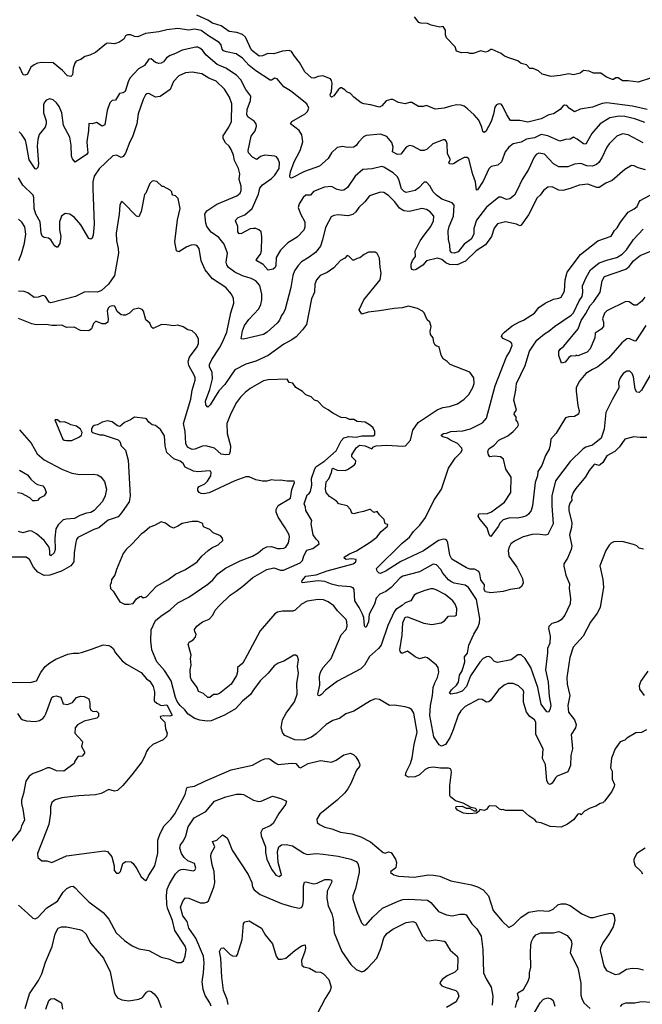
# Model space of a CAD drawing. Extents: x 1771496 to 1971148, y 471553 to 643630.
# Tile 318 of 656: x 1852986 to 1858573, y 544582 to 553420. Entities that reach past the tile are written whole.
import ezdxf

# ---------------------------------------------------------------- set-up
doc = ezdxf.new("R2010")
doc.units = 0

msp = doc.modelspace()

# ---------------------------------------------------------------- linework, layer by layer
at = {"layer": '0CON10XD'}
for points in [[(1855495.5, 553035), (1855451.2, 553091.2), (1855425.5, 553135.5), (1855405, 553144.3), (1855345, 553138.8), (1855265, 553114.6), (1855212.6, 553117.4), (1855165, 553094.4), (1855135, 553093.3), (1855065, 553145.5), (1855012.9, 553262.9), (1854985, 553287.1), (1854935, 553306.4), (1854865, 553312.7), (1854795, 553363.5), (1854715, 553389.4), (1854675, 553414.7), (1854575, 553461.8)], [(1858645, 552896.2), (1858535, 552858), (1858445, 552870), (1858395, 552870), (1858355, 552897.5), (1858335, 552897.5), (1858315.8, 552884.2), (1858305, 552884), (1858252.5, 552905), (1858199.7, 552939.7), (1858135, 552938.8), (1858095, 552956.7), (1858045, 552962.5), (1858015, 552941.2), (1857955, 552924), (1857915, 552933.3), (1857835, 552918), (1857755, 552911.2), (1857675, 552930), (1857641.7, 552961.7), (1857595, 552982.5), (1857565, 552982.5), (1857532.5, 553015), (1857485, 553026.7), (1857455, 553050), (1857375, 553078.8), (1857335, 553093.3), (1857305, 553116.7), (1857225, 553152.5), (1857215, 553152.5), (1857186.4, 553133.6), (1857165, 553130), (1857125, 553140), (1857055, 553117.5), (1857025, 553117.5), (1857005, 553126.7), (1856951.7, 553121.7), (1856907, 553137), (1856892.5, 553175), (1856815, 553256.7), (1856806, 553285), (1856806.7, 553325), (1856785, 553360), (1856755, 553353.8), (1856679.5, 553369.5), (1856645, 553386.2), (1856585, 553388.8), (1856567.5, 553395), (1856530, 553445)], [(1858595, 552496.2), (1858505, 552529.1), (1858415, 552550.9), (1858365, 552555.3), (1858280.4, 552539.6), (1858196.1, 552483.9), (1858120.9, 552399.1), (1858065, 552303.8), (1858045, 552307.1), (1857988.2, 552348.2), (1857955, 552364.5), (1857925, 552347.1), (1857885, 552345.8), (1857831.7, 552328.3), (1857725, 552376.5), (1857665, 552388.5), (1857605, 552359.7), (1857535, 552346.5), (1857485, 552321.6), (1857415, 552306.5), (1857375, 552275.8), (1857341.9, 552235), (1857310, 552145), (1857276.7, 552113.3), (1857216.8, 552103.2), (1857195, 552082), (1857145, 551971.4), (1857095, 551892.5), (1857085, 551890), (1857075.6, 551965), (1857051.7, 552031.7), (1857015, 552170), (1857002.3, 552182.3), (1856975, 552182), (1856923, 552157), (1856885, 552130), (1856865.8, 552124.2), (1856845, 552126.7), (1856837, 552137), (1856852, 552165), (1856825.8, 552215), (1856822.5, 552305), (1856816.9, 552326.9), (1856805, 552341.2), (1856785, 552342), (1856694.6, 552305.4), (1856641.3, 552258.7), (1856615.8, 552245.8), (1856585, 552246.9), (1856515, 552285.4), (1856485, 552289.5), (1856454.7, 552275.3), (1856405, 552213.8), (1856375, 552211.2), (1856332.5, 552235), (1856338.5, 552275), (1856326.5, 552316.5), (1856281.1, 552371.1), (1856225, 552391.2), (1856095, 552380.8), (1856072.4, 552367.6), (1856025, 552322), (1856005, 552290.8), (1855985, 552276), (1855925, 552272.5), (1855885, 552281.2), (1855835, 552272), (1855783.6, 552226.4), (1855753.8, 552175), (1855675, 552105.6), (1855541.3, 552058.7), (1855425, 551998.8), (1855413.1, 552003.1), (1855409.2, 552015), (1855414.7, 552055), (1855449.1, 552145), (1855503.2, 552245), (1855526.5, 552325), (1855516.9, 552386.9), (1855493.1, 552425), (1855416.2, 552485), (1855428, 552505), (1855548.8, 552575), (1855570, 552595), (1855580.8, 552625), (1855562.5, 552665), (1855415, 552780), (1855355, 552818.6), (1855295, 552888), (1855275, 552893.8), (1855245, 552876.2), (1855235, 552878), (1855105, 552961.8), (1855045, 553007.9), (1854985.6, 553075.6), (1854929.2, 553115), (1854840.9, 553130.9), (1854815, 553141.4), (1854803.1, 553155), (1854793.3, 553195), (1854776.5, 553216.5), (1854680.5, 553275), (1854615, 553323.8), (1854555.4, 553335.4), (1854505, 553326.2), (1854405, 553340), (1854305, 553330), (1854235, 553312.5), (1854115, 553295.4), (1854045, 553266.9), (1854015, 553268.6), (1853984.2, 553284.2), (1853952.5, 553285), (1853935.9, 553274.1), (1853921.2, 553245), (1853875, 553213.8), (1853835, 553203.3), (1853785, 553210), (1853765, 553206.2), (1853665, 553126), (1853615, 553102), (1853570.5, 553089.5), (1853535.9, 553064.1), (1853492.7, 553047.3), (1853480.5, 553029.5), (1853466.2, 552985), (1853458.8, 552925), (1853445, 552911.2), (1853415, 552916.2), (1853405, 552923.8), (1853370.8, 552965), (1853285, 553034.2), (1853185, 553035.8), (1853145, 553030), (1853115, 553016.2), (1853087, 552993), (1853055, 552930), (1853035, 552921.2), (1853016.4, 552926.4), (1852985, 552996.2)], [(1856667.7, 551927.7), (1856635, 551961.2), (1856615, 551962), (1856568.9, 551911.1), (1856535, 551887.5), (1856455, 551869.2), (1856435, 551878.2), (1856412.8, 551902.8), (1856388.5, 551985), (1856372.2, 552012.2), (1856337.8, 552045), (1856255, 552096.7), (1856235, 552102.2), (1856149.4, 552080.6), (1856065, 552075.6), (1855996.9, 552015), (1855927.1, 551915), (1855895, 551888.6), (1855875, 551885.7), (1855835, 551895.6), (1855785, 551922.9), (1855722, 551918), (1855622.9, 551877.1), (1855595, 551844.6), (1855555, 551844.3), (1855529.2, 551825), (1855492.8, 551767.2), (1855485.6, 551735), (1855505, 551678.8), (1855543.5, 551605), (1855543.6, 551556.4), (1855535, 551532), (1855475, 551468.6), (1855393.2, 551416.8), (1855325, 551352.5), (1855286.9, 551285), (1855284.3, 551215), (1855277.1, 551195), (1855260.5, 551179.5), (1855215, 551172.9), (1855172.1, 551222.1), (1855112.5, 551255), (1855106.7, 551265), (1855146.7, 551315), (1855157.1, 551345), (1855158.5, 551475), (1855152.5, 551515), (1855133.3, 551535), (1855105.5, 551545.5), (1855085, 551545.6), (1855055, 551541.9), (1854975, 551500.8), (1854955, 551497.5), (1854943.3, 551515), (1854944.3, 551565), (1854923.8, 551615), (1854925.6, 551625), (1854945, 551644.5), (1855005, 551669.6), (1855072.1, 551725), (1855130.3, 551855), (1855140.9, 551909.1), (1855165, 551937.7), (1855245, 551993.8), (1855274.4, 552025), (1855315.5, 552085), (1855317.1, 552135), (1855305, 552167.5), (1855289.3, 552189.3), (1855276.4, 552196.4), (1855185, 552204.3), (1855148.1, 552191.9), (1855115, 552165.7), (1855074.3, 552185), (1855037.8, 552225), (1855036.4, 552245), (1855064.4, 552375), (1855098.9, 552421.1), (1855110.6, 552465), (1855106.6, 552486.6), (1855090.3, 552510.3), (1855035, 552543.8), (1855023.8, 552565), (1855026.7, 552615), (1855057.5, 552695), (1855059.4, 552735), (1855014.2, 552794.2), (1854970.8, 552880.8), (1854930.8, 552920.8), (1854834.2, 552985), (1854757.2, 553017.2), (1854655, 553105.4), (1854625, 553145.6), (1854603.6, 553163.6), (1854585, 553172.9), (1854565, 553173.1), (1854445, 553147.3), (1854385, 553116.7), (1854335, 553100), (1854302.7, 553077.3), (1854275, 553040.8), (1854255, 553029.2), (1854235, 553027.5), (1854205, 553035.6), (1854165, 553070), (1854145, 553064.2), (1854105, 553010), (1854051.9, 552978.1), (1853974.7, 552895.3), (1853957.8, 552862.2), (1853932.5, 552775), (1853915, 552762.5), (1853882.7, 552757.3), (1853845, 552698.8), (1853815, 552693.3), (1853796.2, 552675), (1853771.9, 552605), (1853750, 552475), (1853725, 552464.3), (1853675, 552495.8), (1853635.9, 552484.1), (1853605, 552487.5), (1853604.6, 552425.4), (1853588.9, 552325), (1853590.4, 552285), (1853597.1, 552225), (1853585, 552208.8), (1853485, 552142.5), (1853459.7, 552169.7), (1853451.5, 552195), (1853447.1, 552295), (1853434.6, 552364.6), (1853379.1, 552469.1), (1853364.6, 552585), (1853340.1, 552640.1), (1853316.7, 552675), (1853285, 552700), (1853255, 552708.6), (1853222.4, 552697.6), (1853205.8, 552675), (1853200, 552655), (1853200, 552585), (1853222.7, 552512.7), (1853224.2, 552485), (1853215.5, 552454.5), (1853161.7, 552388.3), (1853148.7, 552345), (1853142.5, 552285), (1853155.6, 552125), (1853147.7, 552092.3), (1853135, 552077.5), (1853125, 552081.2), (1853071.2, 552161.2), (1853045.9, 552295.9), (1853037.8, 552337.8), (1853003, 552393), (1852982.2, 552412.2)], [(1858615.9, 552614.1), (1858485, 552643.3), (1858255.9, 552674.1), (1858213.5, 552666.5), (1858127.1, 552635), (1858015, 552617.3), (1857964.2, 552594.2), (1857915.8, 552625.8), (1857895, 552648.8), (1857875, 552652), (1857861.2, 552645), (1857836.2, 552615), (1857775, 552574.4), (1857735, 552566.7), (1857665, 552528.9), (1857545, 552498.8), (1857475, 552515.3), (1857391.2, 552515), (1857357.1, 552565), (1857317.6, 552647.6), (1857305, 552661.2), (1857285, 552666.2), (1857265, 552656.2), (1857249.2, 552635), (1857238.3, 552571.7), (1857215.6, 552505), (1857167.5, 552415), (1857155, 552406), (1857141.4, 552415), (1857132.5, 552455), (1857105, 552518), (1857065, 552566.2), (1857005, 552621.2), (1856975, 552644), (1856946.4, 552653.6), (1856905, 552654.3), (1856855.4, 552644.6), (1856795, 552625.5), (1856715, 552616.5), (1856635, 552650), (1856605, 552641.2), (1856565, 552640), (1856505, 552678), (1856485, 552678), (1856445, 552664), (1856385, 552676.9), (1856335, 552702.5), (1856315, 552704.3), (1856275, 552692), (1856235, 552646.2), (1856215, 552633.8), (1856135, 552655.7), (1856075, 552664.4), (1856051.2, 552675), (1855984.2, 552724.2), (1855955, 552757.5), (1855921.7, 552771.7), (1855905, 552790), (1855875, 552807.5), (1855865, 552807.5), (1855845, 552790), (1855805, 552736.7), (1855785, 552723.3), (1855775, 552732.5), (1855772.9, 552745), (1855783.5, 552775), (1855789.3, 552849.3), (1855784.4, 552874.4), (1855775, 552888), (1855705, 552916), (1855665, 552910.8), (1855625, 552895.7), (1855605, 552897.5), (1855545, 552952.5), (1855495.5, 553035)], [(1858601.7, 552071.7), (1858535, 552090), (1858499.3, 552109.3), (1858475, 552110), (1858417.5, 552075), (1858303.8, 551976.2), (1858245, 551951.4), (1858185, 551914.3), (1858165, 551914.4), (1858085, 551944.4), (1858005, 551935.8), (1857925, 551905.6), (1857858.3, 551888.3), (1857825, 551890), (1857765, 551919.4), (1857725, 551915.6), (1857685, 551887.1), (1857655.9, 551844.1), (1857628.6, 551821.4), (1857550.4, 551669.6), (1857485, 551576.2), (1857475, 551570.8), (1857445, 551585.6), (1857345, 551605.5), (1857273.3, 551586.7), (1857245, 551550), (1857220.9, 551475), (1857165, 551397.8), (1857083.3, 551345), (1856985, 551253.3), (1856911.1, 551218.9), (1856842.3, 551222.3), (1856809.1, 551239.1), (1856775, 551267.5), (1856735, 551278.9), (1856635.7, 551254.3), (1856602, 551218), (1856545, 551179.2), (1856525, 551170.8), (1856505, 551178.8), (1856497.5, 551195), (1856498.9, 551225), (1856510.2, 551259.8), (1856537.1, 551295), (1856535.5, 551345), (1856580.5, 551435), (1856615, 551485.7), (1856676.5, 551565), (1856698.2, 551615), (1856701.9, 551655), (1856670, 551695), (1856635, 551716.5), (1856595, 551725.5), (1856485, 551699.5), (1856433, 551703), (1856395, 551728.6), (1856351.5, 551785), (1856295, 551841.9), (1856255, 551868.1), (1856222.7, 551872.7), (1856125, 551837.5), (1856081.9, 551785), (1856030, 551735), (1856001.4, 551695), (1855975, 551671.9), (1855930.7, 551659.3), (1855842.7, 551667.3), (1855805, 551661.1), (1855780.4, 551649.6), (1855728.9, 551555), (1855704.5, 551445), (1855685, 551386.2), (1855639.8, 551330.2), (1855582, 551288), (1855515, 551246.9), (1855485.6, 551215), (1855453.3, 551165), (1855436.5, 551125), (1855417.5, 551015), (1855367.8, 550822.2), (1855356.2, 550793.8), (1855334.4, 550765), (1855318, 550722), (1855297.1, 550695), (1855205.8, 550614.2), (1855175, 550595.5), (1854995, 550552), (1854974, 550555), (1854984.1, 550625.9), (1855004.6, 550675), (1855042.2, 550727.8), (1855131.5, 550825), (1855151.2, 550865), (1855160, 550905), (1855159.6, 550955), (1855142.2, 551035), (1855105.8, 551075.8), (1855061.9, 551098.1), (1854985, 551122), (1854915, 551153.9), (1854858.9, 551195), (1854845, 551218.8), (1854839.1, 551245), (1854849.4, 551325), (1854821.8, 551405), (1854774.1, 551464.1), (1854703.8, 551513.8), (1854665.5, 551565), (1854656.2, 551595), (1854645.8, 551674.2), (1854664.2, 551705), (1854755, 551763.1), (1854935, 551838.6), (1854965, 551864), (1854973.2, 551886.8), (1854972.2, 551925), (1854955.5, 551985), (1854960, 552035), (1854948.5, 552085), (1854914.4, 552155), (1854904.4, 552205), (1854885, 552253.8), (1854864.3, 552285), (1854832.9, 552315), (1854811.4, 552355), (1854812.8, 552377.2), (1854863.3, 552455), (1854886.2, 552505), (1854888.5, 552665), (1854868.2, 552725), (1854825, 552795.6), (1854747.8, 552867.8), (1854684.2, 552895), (1854621.2, 552935), (1854535, 552949.4), (1854475, 552944.4), (1854413, 552917), (1854366.1, 552865), (1854335, 552793.1), (1854245, 552729.4), (1854205, 552725.5), (1854145, 552757.1), (1854126.4, 552753.6), (1854115, 552744.2), (1854094.5, 552705), (1854048.9, 552575), (1854037.5, 552485), (1853998.1, 552368.1), (1853973.3, 552325), (1853935, 552223.3), (1853915, 552193.3), (1853895, 552184), (1853854.2, 552204.2), (1853822, 552198), (1853698.3, 552081.7), (1853653.9, 552016.1), (1853643.1, 551965), (1853641.1, 551905), (1853655.5, 551585), (1853645.4, 551484.6), (1853635, 551460), (1853625, 551450), (1853605, 551456.7), (1853535, 551579.4), (1853476.7, 551645), (1853435, 551673.1), (1853395, 551680), (1853362.4, 551657.6), (1853343.3, 551605), (1853344.4, 551535), (1853355.6, 551475), (1853345, 551412.5), (1853325, 551377.5), (1853315, 551377.5), (1853295, 551392.5), (1853279.2, 551419.2), (1853265, 551443.3), (1853245, 551458.8), (1853205, 551464), (1853187.1, 551477.1), (1853178.5, 551505), (1853168.5, 551605), (1853131.8, 551675), (1853115.3, 551725), (1853112.9, 551822.9), (1853105.5, 551845), (1853014.7, 551934.7), (1852975, 552001.2)], [(1858582, 552315), (1858445, 552385.5), (1858395.5, 552394.5), (1858345.4, 552374.6), (1858274.4, 552305), (1858253.3, 552275), (1858210.8, 552179.2), (1858183.3, 552136.7), (1858160.8, 552119.2), (1858125.3, 552104.7), (1858075, 552108.4), (1858021.7, 552128.3), (1857965, 552122.9), (1857905, 552098.8), (1857825, 552099.6), (1857776.8, 552126.8), (1857695, 552214.2), (1857645, 552220.8), (1857620.7, 552209.3), (1857603, 552187), (1857553.1, 552075), (1857495.3, 551984.7), (1857449.6, 551890.4), (1857425, 551844), (1857385, 551810.8), (1857355, 551806.7), (1857305, 551826.9), (1857285, 551825.6), (1857173.4, 551736.6), (1857085, 551619.2), (1857061.3, 551545), (1857060, 551495), (1857038.6, 551451.4), (1856973.8, 551405), (1856920.4, 551335), (1856885, 551325.3), (1856865, 551328.2), (1856849.4, 551345), (1856845.8, 551395), (1856833.8, 551446.2), (1856831.1, 551525), (1856839.6, 551565), (1856878.8, 551655), (1856884.3, 551755), (1856865.5, 551775.5), (1856775, 551810.3), (1856725, 551843.8), (1856695.5, 551875), (1856667.7, 551927.7)], [(1858615, 549671.2), (1858555, 549668.8), (1858496.1, 549676.1), (1858416.7, 549655), (1858369.2, 549585), (1858325, 549545.6), (1858255.8, 549505), (1858218.9, 549445), (1858196.2, 549423.8), (1858185, 549419.7), (1858145, 549429.2), (1858136.5, 549423.5), (1858095, 549374), (1858063, 549317), (1857977, 549213), (1857953.9, 549176.1), (1857936.7, 549135), (1857939.4, 549105), (1857925.8, 549085), (1857915, 549050), (1857913.7, 549013.7), (1857941.1, 548905), (1857937.7, 548862.3), (1857921.1, 548795), (1857939.4, 548695), (1857934.3, 548665), (1857901.9, 548588.1), (1857868.8, 548535), (1857867.5, 548515), (1857886, 548435), (1857918.8, 548355), (1857916.2, 548315), (1857927.1, 548225), (1857924.3, 548175.7), (1857876.9, 548075), (1857845, 548034.2), (1857814.4, 548015.6), (1857760.7, 547999.3), (1857735, 547972.5), (1857732.5, 547955), (1857745.5, 547885.5), (1857744.4, 547825), (1857723.5, 547775), (1857722.2, 547737.8), (1857705.5, 547585), (1857726.9, 547475), (1857736.2, 547345), (1857750.9, 547265), (1857744.2, 547225), (1857730, 547205), (1857715, 547208.8), (1857665, 547276), (1857636.6, 547426.6), (1857573.1, 547605), (1857522.3, 547685), (1857485, 547718.5), (1857455, 547718.6), (1857395, 547673.6), (1857275, 547648.9), (1857248, 547658), (1857215, 547696.5), (1857195, 547703.5), (1857175, 547702.1), (1857145, 547686.2), (1857115, 547654.5), (1857030.1, 547529.9), (1856994, 547435), (1856955, 547392.7), (1856905, 547374.7), (1856855, 547366.7), (1856844, 547375), (1856860, 547405), (1856904.3, 547445.7), (1856924.6, 547475), (1856933.2, 547536.8), (1856955, 547576), (1856979.7, 547655), (1856978.2, 547701.8), (1857005, 547732.9), (1857016.7, 547805), (1857060, 547905), (1857096.4, 547963.6), (1857112.7, 548007.3), (1857116, 548045), (1857085.4, 548215), (1857013.6, 548323.6), (1856982.9, 548342.9), (1856885, 548363.1), (1856855, 548377.9), (1856833.4, 548393.4), (1856782.7, 548452.7), (1856765, 548485.5), (1856727.3, 548527.3), (1856695, 548532.5), (1856574.7, 548465.3), (1856425, 548423.8), (1856398.9, 548411.1), (1856317.9, 548322.1), (1856271.2, 548288.8), (1856217.4, 548262.6), (1856185, 548227.1), (1856170, 548175), (1856120.5, 548085), (1856116.6, 548015), (1856095, 547966), (1856085, 547966.2), (1856080.1, 547980.1), (1856073.5, 548053.5), (1856062.7, 548085), (1856033.3, 548145), (1855994.7, 548205), (1855987.3, 548305), (1855979.3, 548319.3), (1855955, 548329.6), (1855845, 548338.2), (1855785, 548352.5), (1855725, 548376.1), (1855664, 548384), (1855520, 548365), (1855516.7, 548375), (1855522, 548385), (1855555, 548424.2), (1855645, 548438.1), (1855745, 548474.3), (1855979.2, 548535), (1856000.8, 548555), (1856005.6, 548575.6), (1855965, 548580.9), (1855915, 548573.3), (1855899.2, 548585), (1855898.6, 548595), (1855945.4, 548625), (1856007.6, 548652.4), (1856129.8, 548730.2), (1856190.6, 548775), (1856228.1, 548825), (1856285.7, 548875), (1856288.8, 548888.8), (1856266, 548896), (1856256.5, 548935), (1856214.3, 548975), (1856195, 549006.7), (1856165, 548997.5), (1856135, 549023.8), (1856125, 549024.2), (1856072.5, 549005), (1856015, 548992.9), (1855985, 548984.7), (1855965, 548991.1), (1855953.5, 549025), (1855925, 549055.5), (1855850, 549075), (1855829.4, 549099.4), (1855765, 549139.1), (1855735.5, 549175), (1855730.6, 549205), (1855735, 549272.5), (1855760.7, 549299.3), (1855784.3, 549355), (1855790, 549390), (1855795, 549395.5), (1855835, 549378), (1855905.3, 549374.7), (1855927.7, 549382.3), (1855988.5, 549421.5), (1855998.6, 549435), (1856001.7, 549461.7), (1855967.5, 549495), (1855965.7, 549515), (1856005, 549577.5), (1856035, 549600.4), (1856085, 549594.5), (1856145, 549566.7), (1856162, 549585), (1856185, 549595.4), (1856279.3, 549600.7), (1856425, 549590.9), (1856447.8, 549595), (1856492.2, 549645), (1856513.5, 549735), (1856562.9, 549805), (1856730.7, 549919.3), (1856782.1, 549937.9), (1856842.7, 549947.3), (1856915, 549971.2), (1856975.8, 550014.2), (1857016.2, 550055), (1857051.7, 550118.3), (1857063.3, 550155), (1857062.5, 550205), (1857025, 550257.5), (1856850, 550325), (1856823, 550353), (1856787, 550377), (1856768.3, 550408.3), (1856750, 550485), (1856728.3, 550488.3), (1856715, 550500), (1856703, 550523), (1856697.5, 550565), (1856673, 550593), (1856670, 550625), (1856677.5, 550665), (1856667.5, 550705), (1856642.5, 550725), (1856615, 550790), (1856600, 550805), (1856555, 550827.5), (1856475, 550850), (1856417.3, 550832.7), (1856345, 550829.2), (1856215, 550805.7), (1856112.5, 550795), (1856055, 550776.7), (1856031.2, 550815), (1856073.4, 550906.6), (1856220, 551085), (1856230, 551145), (1856219.3, 551199.3), (1856215, 551280), (1856195, 551320), (1856175, 551332.5), (1856115, 551332.5), (1856076.4, 551313.6), (1856038.3, 551281.7), (1856013, 551277), (1855985, 551262.5), (1855975, 551262.5), (1855938.8, 551298.8), (1855925, 551303.3), (1855905, 551278), (1855865, 551259.2), (1855805, 551192.9), (1855745, 551150.5), (1855682, 551125), (1855649.2, 551085), (1855635.7, 551045), (1855632.2, 550975), (1855603.1, 550915), (1855558.5, 550685), (1855525, 550635.7), (1855466.3, 550573.7), (1855428, 550545), (1855355, 550508.1), (1855215, 550404.4), (1855105.4, 550354.6), (1855015, 550328.5), (1854915, 550276.7), (1854825.4, 550145), (1854772.6, 550087.4), (1854695, 549962), (1854675, 549942.5), (1854655, 549963.3), (1854652.5, 549995), (1854690.7, 550099.3), (1854716.5, 550195), (1854711.9, 550251.9), (1854687.7, 550305), (1854688.5, 550325), (1854708.7, 550371.3), (1854778.8, 550475), (1854804.6, 550525), (1854843.2, 550615), (1854881.9, 550788.1), (1854908, 550875), (1854905, 550917.5), (1854888, 550955), (1854834.2, 551015), (1854715, 551094.3), (1854650, 551175), (1854614.4, 551255), (1854595.7, 551365), (1854575, 551393.8), (1854555, 551399.2), (1854525, 551397.1), (1854485, 551382), (1854415, 551336.2), (1854394.3, 551344.3), (1854377.3, 551425), (1854400.6, 551625), (1854425.8, 551725), (1854407.5, 551815), (1854385, 551840), (1854360, 551845), (1854353, 551853), (1854350, 551875), (1854335, 551890), (1854275, 551922.5), (1854263, 551923), (1854217, 551967), (1854185, 551972.5), (1854175, 551970), (1854155, 551950), (1854116.7, 551863.3), (1854105, 551850), (1854075, 551697.5), (1854055, 551650), (1854035, 551656.7), (1853915, 551778.8), (1853905, 551786.7), (1853895, 551782.5), (1853883.8, 551755), (1853878.6, 551675), (1853852.5, 551505), (1853854.5, 551435), (1853870, 551365), (1853871.9, 551325), (1853835.4, 551125), (1853782.1, 551045), (1853720.7, 550989.3), (1853685, 550974), (1853605, 550978.5), (1853565.7, 550974.3), (1853485.6, 550934.4), (1853265, 550880), (1853250, 550885), (1853216.2, 550935), (1853205, 550941.2), (1853193.6, 550943.6), (1853151.2, 550928.8), (1853115, 550926), (1853059.1, 550969.1), (1853025, 550980), (1852975, 550982.9)], [(1858698, 550322), (1858565.5, 550094.5), (1858545.9, 550074.1), (1858525, 550077.5), (1858510, 550105), (1858492.5, 550215), (1858482, 550245), (1858462.5, 550265), (1858435, 550266), (1858400, 550245), (1858375, 550206.7), (1858359.2, 550165), (1858361.2, 550115), (1858303.1, 550006.9), (1858246.6, 549893.4), (1858232, 549745), (1858203.8, 549665), (1858125, 549600.9), (1858066, 549584), (1858041.1, 549568.9), (1857925, 549455.7), (1857795, 549281.2), (1857760.8, 549145), (1857759.6, 549055), (1857773.5, 548895), (1857725, 548798), (1857705, 548792.7), (1857631.3, 548801.3), (1857585, 548798.5), (1857505, 548778.9), (1857425, 548740.8), (1857394.2, 548715), (1857377.1, 548685), (1857370.5, 548655), (1857374.5, 548605), (1857447.1, 548505), (1857497.8, 548405), (1857504.4, 548365), (1857490.8, 548335), (1857471.3, 548318.7), (1857386.7, 548305), (1857323.6, 548286.4), (1857213.6, 548276.4), (1857165, 548283.8), (1857153.8, 548305), (1857156.7, 548346.7), (1857122.9, 548392.9), (1857115.3, 548445.3), (1857106, 548466), (1857066.9, 548486.9), (1857025, 548489.1), (1856995, 548499.1), (1856865, 548578.6), (1856844.6, 548615), (1856827.5, 548725), (1856818.1, 548745), (1856805.4, 548755.4), (1856785, 548757.9), (1856745, 548745.3), (1856608.9, 548651.1), (1856405, 548558.2), (1856275, 548473.1), (1856225, 548450), (1856211.2, 548451.2), (1856195, 548470), (1856188.8, 548495), (1856418.1, 548721.9), (1856485, 548775.8), (1856518.6, 548825), (1856576, 548884), (1856628.9, 548951.1), (1856701.4, 549105), (1856770, 549205), (1856832.8, 549395), (1856894.7, 549485.3), (1856944.4, 549535), (1856955.6, 549555), (1856954.3, 549575), (1856915.3, 549615.3), (1856850.8, 549645), (1856825, 549664.3), (1856783.3, 549675), (1856770, 549685), (1856770, 549695), (1856787.5, 549705), (1856815, 549707.5), (1856855, 549722.2), (1856961.1, 549728.9), (1857031.4, 549748.6), (1857138.1, 549801.9), (1857175, 549842.5), (1857252, 550135), (1857354.6, 550395), (1857380.8, 550435), (1857404.5, 550495), (1857402.3, 550512.3), (1857392.9, 550525), (1857325, 550559.2), (1857308.8, 550575), (1857314, 550595), (1857335, 550615.8), (1857405, 550671.9), (1857465, 550706.5), (1857508.3, 550721.7), (1857605, 550784.4), (1857645, 550835.8), (1857702, 550875), (1857775, 550912.2), (1857825, 550919.4), (1857845, 550930.8), (1857875, 550982.5), (1857881.2, 551085), (1857899.5, 551155), (1858017.9, 551312.1), (1858172.5, 551435), (1858292.1, 551477.9), (1858322.3, 551527.7), (1858347.6, 551552.4), (1858376.4, 551603.6), (1858445, 551692.2), (1858501.2, 551721.2), (1858526.5, 551743.5), (1858541, 551779), (1858555, 551796.4), (1858681.4, 551865)], [(1852977.1, 551257.1), (1853002.2, 551317.8), (1853029.6, 551415), (1853040.9, 551495), (1853030.6, 551560.6), (1853005, 551602), (1852975, 551630.8)], [(1858605, 550675.7), (1858515, 550537.5), (1858505, 550534.3), (1858455, 550558.6), (1858435, 550554.4), (1858390.6, 550519.4), (1858268.7, 550381.3), (1858175, 550303.5), (1858125, 550281.2), (1858065, 550243.5), (1858006.9, 550173.1), (1857980.9, 550115), (1857979.1, 550085), (1857993, 549957), (1858006, 549905), (1858000.5, 549879.5), (1857965, 549858), (1857915, 549855.8), (1857885, 549845.8), (1857800.4, 549709.6), (1857751.9, 549655), (1857747.4, 549602.6), (1857736.2, 549563.8), (1857705, 549508.8), (1857672.1, 549417.9), (1857634.5, 549365), (1857631.5, 549325), (1857612.7, 549265), (1857586.4, 549055), (1857574.3, 549015), (1857555.4, 548984.6), (1857535, 548967.8), (1857495, 548954.5), (1857455, 548946.2), (1857385, 548949.6), (1857325, 548930), (1857298.6, 548905), (1857280.2, 548869.8), (1857215, 548782.5), (1857205, 548787.5), (1857195, 548806.7), (1857180.5, 548860.5), (1857117.5, 548935), (1857100, 548965), (1857106.7, 548983.3), (1857185, 548988.6), (1857218.7, 549001.3), (1857335, 549090.8), (1857394.2, 549175), (1857397.5, 549315), (1857346.9, 549386.9), (1857326.7, 549476.7), (1857300, 549495), (1857245, 549502), (1857205, 549496.2), (1857191.4, 549515), (1857188, 549545), (1857195, 549566.7), (1857245, 549602), (1857284.6, 549645.4), (1857365, 549686), (1857413.3, 549725), (1857452.5, 549765), (1857462.5, 549785), (1857457, 549807), (1857440, 549825), (1857440, 549855), (1857422.5, 549875), (1857425, 549890), (1857443.3, 549915), (1857418.8, 550005), (1857438.5, 550095), (1857444.5, 550155), (1857522.2, 550315), (1857559.4, 550445), (1857625, 550544), (1857695, 550600.6), (1857735, 550622.9), (1857785.8, 550665), (1857935, 550767.5), (1857955, 550788.2), (1858005, 550896.9), (1858034.6, 550935), (1858040, 550975), (1858037.4, 551032.6), (1858069.2, 551105), (1858109.1, 551175), (1858185, 551237.7), (1858265, 551265.4), (1858345, 551284.4), (1858392.5, 551315), (1858432.5, 551355), (1858495, 551446.9), (1858580.8, 551539.2)], [(1858595, 550928.8), (1858568, 550895), (1858525, 550857.5), (1858496.8, 550856.8), (1858455, 550887.8), (1858425, 550891.8), (1858254, 550806), (1858233.3, 550785), (1858217.1, 550735), (1858225.6, 550705), (1858223.8, 550665), (1858205, 550641.1), (1858150.8, 550605), (1858145.6, 550565), (1858106.4, 550465), (1858077.5, 550435), (1857995, 550403.3), (1857980, 550410), (1857975, 550400), (1857935, 550402.5), (1857915, 550387.5), (1857880, 550345), (1857846.4, 550336.4), (1857824.4, 550405), (1857824.3, 550444.3), (1857835, 550462.5), (1857869.7, 550490.3), (1857996.4, 550645), (1858025, 550721.1), (1858066.7, 550783.3), (1858103.8, 550855), (1858139.1, 550890.9), (1858195.7, 550975), (1858211.4, 551075), (1858232.7, 551115), (1858425, 551180), (1858455, 551203.8), (1858494.8, 551255.2), (1858555, 551303.5), (1858655.6, 551345)], [(1854553.1, 550223.1), (1854504.4, 550315), (1854497.9, 550352.1), (1854509.5, 550390.5), (1854578, 550485), (1854590, 550515), (1854590, 550555), (1854565, 550597.5), (1854535, 550627.5), (1854495, 550637.5), (1854451.7, 550661.7), (1854405, 550677.5), (1854365, 550672.5), (1854305, 550682.5), (1854257, 550683), (1854185, 550646.7), (1854168.8, 550658.8), (1854155, 550696.7), (1854117.5, 550725), (1854097.5, 550805), (1854085, 550817.5), (1854055, 550830), (1854005, 550817.5), (1853970, 550785), (1853935, 550767.5), (1853915, 550767.5), (1853895, 550770), (1853860.7, 550800.7), (1853838.3, 550848.3), (1853815, 550852), (1853795, 550846), (1853778.8, 550831.2), (1853770, 550805), (1853781.2, 550735), (1853777.5, 550705), (1853755, 550691.2), (1853725, 550690), (1853675, 550712), (1853665, 550710), (1853647.6, 550692.4), (1853631.2, 550645), (1853605, 550626), (1853531.7, 550631.7), (1853475, 550659.2), (1853405, 550655.8), (1853365, 550677.1), (1853315.4, 550674.6), (1853275, 550674.5), (1853224.5, 550684.5), (1853135, 550680), (1853095, 550688.8), (1852975, 550736.5)], [(1858585, 548667.5), (1858545, 548676.7), (1858525, 548696.7), (1858495, 548710), (1858393, 548737), (1858317, 548733), (1858295, 548722.5), (1858276.1, 548703.9), (1858244.2, 548655.8), (1858193, 548517), (1858219.4, 548395), (1858224.4, 548325), (1858195.6, 548145), (1858168.1, 548091.9), (1858106.9, 548013.1), (1858042.2, 547887.8), (1857953.6, 547786.4), (1857923.1, 547695), (1857894.5, 547514.5), (1857898.5, 547455), (1857922.5, 547355), (1857910.9, 547295), (1857904.5, 547264.5), (1857910.6, 547205), (1857965.6, 547135), (1857980.6, 547095), (1857973.3, 547065), (1857934.4, 547005), (1857945.5, 546875), (1857930.4, 546815), (1857928.1, 546725), (1857905, 546670), (1857810.2, 546629.8), (1857794.3, 546615), (1857763.4, 546566.6), (1857745, 546554), (1857732.6, 546562.6), (1857717.6, 546587.6), (1857704.4, 546735), (1857678.3, 546788.3), (1857684.5, 546875), (1857616.1, 547005), (1857616.4, 547115), (1857605.8, 547135.8), (1857565, 547166.5), (1857532.5, 547205), (1857506.9, 547295), (1857508.3, 547358.3), (1857510.5, 547385), (1857503.3, 547403.3), (1857462.2, 547442.2), (1857415, 547460.6), (1857365, 547461.9), (1857333.1, 547446.9), (1857282.5, 547405), (1857215, 547313.3), (1857195, 547296.2), (1857175, 547294), (1857135, 547319.2), (1857105, 547320.8), (1856984.6, 547255.4), (1856945, 547216), (1856922, 547178), (1856876.7, 547045), (1856845.9, 546974.1), (1856806.1, 546913.9), (1856770.2, 546900.2), (1856751.3, 546911.3), (1856702.4, 546982.4), (1856666.4, 547175), (1856671.3, 547265), (1856690, 547355), (1856695.5, 547425), (1856711.5, 547468.5), (1856735.7, 547515), (1856747.9, 547562.1), (1856741.8, 547605), (1856727.4, 547627.4), (1856645, 547692.5), (1856625, 547697.1), (1856575, 547682.5), (1856535, 547702), (1856465, 547751.2), (1856415, 547731.2), (1856400.5, 547750.5), (1856398, 547765), (1856418.6, 547895), (1856425, 548007.5), (1856445, 548057.1), (1856465, 548060.9), (1856613.3, 548003.3), (1856685, 547990), (1856768, 548005), (1856798.1, 548025), (1856835, 548065.5), (1856895, 548070), (1856904.3, 548075.7), (1856907.1, 548135), (1856893.6, 548173.6), (1856873.1, 548205), (1856805, 548259.5), (1856723.3, 548303.3), (1856695, 548312.2), (1856675, 548311.1), (1856622.1, 548297.9), (1856550.2, 548269.8), (1856525.7, 548254.3), (1856495, 548203.8), (1856445, 548186.9), (1856419.1, 548160.9), (1856362.5, 548125), (1856345, 548103.8), (1856288, 547982), (1856229.4, 547805), (1856207.1, 547775), (1856125.7, 547705), (1856078.9, 547625), (1856046.5, 547593.5), (1855838.3, 547481.7), (1855728.9, 547401.1), (1855695, 547363.5), (1855675, 547352.2), (1855664.4, 547354.4), (1855661.1, 547365), (1855678.3, 547448.3), (1855677.1, 547525), (1855684.3, 547564.3), (1855707.8, 547605), (1855780.9, 547685), (1855872.1, 547897.9), (1855915, 547946.7), (1855925.6, 547975), (1855922.9, 548015), (1855914.3, 548035), (1855838.1, 548115), (1855805, 548160), (1855754, 548195), (1855712.8, 548212.8), (1855665, 548215.5), (1855565, 548200.5), (1855514.7, 548175.3), (1855458.6, 548121.4), (1855438.3, 548111.7), (1855345, 548111.8), (1855299.4, 548100.6), (1855275, 548086.9), (1855145, 547934), (1855025.7, 547715), (1854987.5, 547645), (1854940, 547605), (1854940, 547565), (1854932.2, 547535), (1854884.4, 547455), (1854777.4, 547372.6), (1854755, 547362.2), (1854725, 547362), (1854692.5, 547335), (1854675, 547336), (1854635, 547372.5), (1854591.1, 547391.1), (1854577.5, 547425), (1854526.2, 547495), (1854518, 547515), (1854514.2, 547585), (1854523.8, 547625), (1854519.2, 547685), (1854524.3, 547715), (1854498.8, 547815), (1854506.1, 547833.9), (1854542.5, 547855), (1854563.8, 547876.2), (1854568, 547905), (1854556.2, 547925), (1854556, 547945), (1854575.8, 547975), (1854625, 548014.2), (1854685, 548038.8), (1854720, 548075), (1854741.1, 548118.9), (1854779.3, 548160.7), (1854874.4, 548255), (1854929.5, 548290.5), (1854989.2, 548335), (1855076.7, 548413.3), (1855205, 548486), (1855265, 548500.5), (1855325, 548479.6), (1855352.4, 548477.6), (1855501.4, 548545), (1855522.5, 548565), (1855535, 548608.8), (1855562.7, 548657.3), (1855615, 548673.1), (1855672.5, 548715), (1855667.5, 548735), (1855645, 548756.7), (1855620.4, 548795), (1855602.5, 548895), (1855606.9, 548925), (1855555, 549014.3), (1855552, 549045), (1855539.1, 549075), (1855564.6, 549155.4), (1855582.9, 549167.1), (1855594.3, 549185), (1855606.8, 549243.2), (1855605, 549302), (1855630.8, 549379.2), (1855644.3, 549405.7), (1855725, 549459.7), (1855825, 549550.9), (1855869.8, 549640.2), (1855893.1, 549666.9), (1855940.9, 549679.1), (1856005, 549672.3), (1856055, 549683.6), (1856157.5, 549685), (1856172.5, 549695), (1856172.5, 549725), (1856156.4, 549756.4), (1856135, 549777.5), (1856085, 549807.5), (1856015, 549812.5), (1855985, 549830), (1855945, 549832.5), (1855916.4, 549846.4), (1855870.7, 549850.7), (1855795, 549887.5), (1855755, 549917.5), (1855710.7, 549940.7), (1855660, 549995), (1855630, 550005), (1855600, 550035), (1855555, 550052.5), (1855525, 550082.5), (1855465, 550117.5), (1855436.4, 550156.4), (1855405, 550162.5), (1855385, 550192.5), (1855215, 550186.9), (1855175, 550178.6), (1855055, 550110), (1855010, 550075), (1854967.2, 550032.8), (1854932.2, 549985), (1854880, 549885), (1854845.6, 549795), (1854846.5, 549705), (1854876.5, 549595), (1854875.6, 549545), (1854865, 549516.2), (1854837, 549513), (1854795, 549519.5), (1854735, 549572.8), (1854655, 549595.6), (1854625, 549592.2), (1854556.2, 549565), (1854532.7, 549562.7), (1854492.6, 549582.6), (1854475.4, 549615), (1854470.4, 549725), (1854457.1, 549795), (1854522, 550015), (1854534.6, 550095), (1854559.1, 550185), (1854560, 550205), (1854553.1, 550223.1)], [(1858610, 547045), (1858565, 547023.3), (1858515, 547017.5), (1858435, 546972.5), (1858416.1, 546953.9), (1858375, 546937.5), (1858328.8, 546875), (1858297.3, 546792.7), (1858287.5, 546705), (1858302, 546675), (1858301.7, 546601.7), (1858322.5, 546555), (1858321.7, 546538.3), (1858298.8, 546491.2), (1858234.2, 546405.8), (1858218.3, 546391.7), (1858194.1, 546385.9), (1858155, 546360), (1858106.4, 546343.6), (1858055, 546316.2), (1858025, 546282.5), (1858011.7, 546291.7), (1857995, 546287.5), (1857955, 546237.5), (1857901.2, 546198.8), (1857845, 546172), (1857747, 546177), (1857665, 546210), (1857626.4, 546216.4), (1857607.7, 546237.7), (1857553.9, 546273.9), (1857501.7, 546321.7), (1857345, 546322.5), (1857325, 546330), (1857308.3, 546328.3), (1857290, 546335), (1857261.7, 546361.7), (1857205, 546362.5), (1857193.3, 546356.7), (1857176.4, 546333.6), (1857155, 546322.5), (1857115, 546330), (1857110, 546315), (1857085, 546297.5), (1857015, 546292.5), (1856968.3, 546298.3), (1856913.6, 546323.6), (1856900, 546345), (1856903, 546357), (1856955, 546360), (1856993.6, 546343.6), (1857021.7, 546341.7), (1857065, 546320), (1857085, 546320), (1857088.3, 546328.3), (1857075, 546340), (1857038.3, 546348.3), (1856965, 546386.2), (1856897.3, 546407.3), (1856852.5, 546445), (1856847, 546457), (1856846.2, 546545), (1856860, 546665), (1856857.5, 546685), (1856852.5, 546695), (1856835, 546703.3), (1856762.7, 546702.7), (1856695, 546710.8), (1856655, 546706), (1856625, 546688.8), (1856575, 546643.3), (1856535, 546623.8), (1856475, 546620), (1856447.5, 546635), (1856454, 546665), (1856493.1, 546745), (1856508.1, 546795), (1856525.5, 546915), (1856553.5, 547025), (1856523.5, 547195), (1856506.2, 547226.2), (1856485, 547240.6), (1856445, 547253.3), (1856345, 547267.5), (1856305, 547264.5), (1856215, 547317.5), (1856175, 547325.3), (1856133.8, 547306.2), (1855985, 547212.1), (1855911.5, 547188.5), (1855855, 547148.6), (1855835, 547141.4), (1855795, 547130), (1855737.4, 547092.6), (1855645, 547008.6), (1855605, 546980.6), (1855535, 546952.2), (1855454.2, 546955.8), (1855366.2, 546995), (1855345.8, 547015), (1855332.2, 547065), (1855344.5, 547135.5), (1855375.7, 547195), (1855452, 547298), (1855476.9, 547365), (1855472.7, 547462.7), (1855486.9, 547555), (1855480, 547615), (1855488, 547675), (1855480, 547705), (1855465, 547716.7), (1855445, 547716.2), (1855357, 547663), (1855305, 547644.2), (1855268.7, 547621.3), (1855214.4, 547555.6), (1855143, 547487), (1855085.4, 547404.6), (1855057.6, 547362.4), (1854986.7, 547303.3), (1854922.5, 547235), (1854823.8, 547176.2), (1854705, 547127.5), (1854667.3, 547122.7), (1854601.8, 547131.8), (1854558.9, 547148.9), (1854496.2, 547186.2), (1854469.2, 547225), (1854424.6, 547264.6), (1854400.2, 547300.2), (1854385.5, 547335), (1854345.3, 547485.3), (1854285, 547578), (1854215.6, 547655.6), (1854173.1, 547765), (1854163.5, 547845), (1854166.6, 547943.4), (1854205, 548026.2), (1854253.8, 548066.2), (1854336.4, 548123.6), (1854406.2, 548185), (1854505, 548235.7), (1854675, 548352.9), (1854718.3, 548391.7), (1854764.2, 548445), (1854832.6, 548497.4), (1854965, 548562.9), (1855074.6, 548605.4), (1855125, 548635.6), (1855168.9, 548671.1), (1855205, 548688.1), (1855245, 548691.8), (1855300, 548675), (1855325, 548673.3), (1855355, 548675.7), (1855375, 548684.3), (1855396.7, 548723.3), (1855406.2, 548775), (1855403.6, 548795), (1855368.8, 548858.8), (1855305, 548953.8), (1855288.6, 548998.6), (1855288.3, 549025), (1855305, 549059.3), (1855416.9, 549125), (1855427.4, 549202.6), (1855452.5, 549265), (1855447.7, 549277.7), (1855387, 549277), (1855325, 549286.7), (1855285, 549283.3), (1855245, 549291.2), (1855205, 549278.8), (1855165, 549276.7), (1855105, 549288.8), (1855046.4, 549316.4), (1855015, 549316.2), (1854915, 549280.8), (1854685, 549172.2), (1854635, 549163.3), (1854615, 549165.7), (1854596.2, 549175), (1854583, 549193), (1854584.1, 549215.9), (1854595, 549228.8), (1854646.7, 549255), (1854671.7, 549278.3), (1854700, 549325), (1854703.8, 549355), (1854698, 549368), (1854685, 549371.2), (1854585, 549361.4), (1854545, 549368.1), (1854470, 549405), (1854453.1, 549435), (1854425, 549458.5), (1854368.3, 549478.3), (1854306.9, 549535), (1854291.9, 549595), (1854284.2, 549685), (1854250.5, 549740.5), (1854205, 549777.5), (1854175, 549782.5), (1854145, 549806), (1854125, 549836.2), (1854115, 549841.2), (1854015, 549853.3), (1853981.2, 549828.8), (1853927.5, 549805), (1853885, 549767.5), (1853863.9, 549773.9), (1853815, 549810), (1853775, 549820), (1853725, 549806.7), (1853685, 549783.3), (1853655, 549777.5), (1853640, 549765), (1853630, 549745), (1853630, 549725), (1853640, 549715), (1853705, 549692.5), (1853735, 549693.3), (1853868.3, 549648.3), (1853883.8, 549633.8), (1853896.2, 549595), (1853935.7, 549555.7), (1853960, 549465), (1853977.1, 549145), (1853967.9, 549092.1), (1853900, 548995), (1853870.9, 548959.1), (1853780.9, 548929.1), (1853695, 548860), (1853650, 548845), (1853508.6, 548771.4), (1853495.6, 548755), (1853488.3, 548731.7), (1853475.5, 548635), (1853473.1, 548555), (1853443.3, 548516.7), (1853360.5, 548469.5), (1853255, 548433.5), (1853205, 548430.5), (1853150, 548460), (1853110, 548505), (1853073.8, 548575), (1853045, 548596.7), (1852823.9, 548596.1)], [(1853405, 549642.5), (1853455, 549643.3), (1853523.6, 549676.4), (1853539.3, 549690.7), (1853547.5, 549715), (1853532.5, 549745), (1853495, 549772.5), (1853445, 549782.5), (1853425, 549796.7), (1853385, 549810), (1853348.3, 549808.3), (1853325, 549827.5), (1853301.7, 549828.3), (1853374.4, 549654.4), (1853385, 549645.8), (1853405, 549642.5)], [(1852985, 549737.5), (1853090.3, 549620.3), (1853141.9, 549521.9), (1853205, 549469.4), (1853363.8, 549385), (1853455, 549350.5), (1853525, 549338.5), (1853645, 549341.8), (1853685.4, 549335.4), (1853715, 549317.5), (1853746.4, 549275), (1853764.6, 549205.4), (1853754.1, 549145.9), (1853728.2, 549095), (1853653.8, 549015), (1853625, 548997.3), (1853585, 548990.4), (1853525, 548969.5), (1853478.3, 548941.7), (1853405, 548938.2), (1853375, 548929.4), (1853331.4, 548885), (1853310.8, 548850.8), (1853300.9, 548765), (1853305.3, 548665), (1853295, 548634.2), (1853265, 548606.2), (1853255, 548620), (1853256.7, 548653.3), (1853250, 548685), (1853205.5, 548745), (1853135.6, 548805), (1853095, 548830), (1853075, 548833.3), (1853015, 548812.7), (1852975, 548826.4)], [(1852985, 549376.9), (1853056, 549335), (1853085.6, 549295.6), (1853125, 549259.4), (1853145, 549247.1), (1853195, 549236.2), (1853211.7, 549211.7), (1853222.5, 549175), (1853206.7, 549145), (1853165, 549126.7), (1853145.7, 549104.3), (1853125, 549100), (1853105, 549102), (1853078.2, 549128.2), (1853005, 549166.7), (1852965, 549171.8)], [(1853925, 548172.9), (1853965, 548174.3), (1854005, 548179.2), (1854035, 548222), (1854065, 548244), (1854075, 548246.7), (1854095, 548230), (1854125, 548240.6), (1854212.5, 548335), (1854316.7, 548393.3), (1854385, 548443.1), (1854467.6, 548482.4), (1854548.3, 548531.7), (1854579.4, 548555), (1854620.6, 548605), (1854677.5, 548655), (1854710.6, 548679.4), (1854766.2, 548705), (1854810, 548745), (1854806.7, 548765), (1854787.3, 548787.3), (1854722.5, 548815), (1854693.6, 548843.6), (1854642.5, 548865), (1854633.3, 548875), (1854629.3, 548899.3), (1854583.6, 548916.4), (1854533.9, 548916.1), (1854445, 548896.7), (1854405, 548872.5), (1854365, 548857.5), (1854331.7, 548871.7), (1854295, 548900), (1854255, 548912.5), (1854195, 548880), (1854155, 548866.2), (1854105.5, 548824.5), (1854076.8, 548803.2), (1853995.4, 548714.6), (1853940, 548665), (1853915, 548628.8), (1853854, 548485), (1853839.2, 548435), (1853810, 548395), (1853806.7, 548365), (1853797.5, 548345), (1853800, 548315), (1853825, 548290), (1853885, 548194), (1853925, 548172.9)], [(1852895, 547472.5), (1853079.4, 547470.6), (1853137.5, 547485), (1853175, 547560), (1853215, 547614.2), (1853255, 547648.6), (1853309.1, 547680.9), (1853416.4, 547723.6), (1853465, 547734.4), (1853515, 547733.3), (1853540.5, 547740.5), (1853631.3, 547768.7), (1853735, 547810), (1853785, 547804), (1853805, 547794), (1853826, 547775), (1853845, 547736.7), (1853905.8, 547665.8), (1853943.9, 547633.9), (1854075, 547560), (1854122.5, 547505), (1854155, 547482.5), (1854182.5, 547435), (1854196.1, 547386.1), (1854194, 547305), (1854216, 547285), (1854255, 547265.5), (1854305, 547270), (1854352.5, 547185), (1854350, 547175), (1854331.7, 547168.3), (1854277.9, 547172.1), (1854246.7, 547165), (1854248.8, 547155), (1854287.5, 547115), (1854293.6, 547053.6), (1854310, 547015), (1854303.3, 546985), (1854272.5, 546955), (1854180, 546915), (1854142.9, 546877.1), (1854125, 546852.5), (1854107.3, 546802.7), (1854081.1, 546758.9), (1853993, 546643), (1853912.7, 546547.3), (1853865, 546501.1), (1853835.6, 546495.6), (1853785, 546510), (1853715.5, 546474.5), (1853666.4, 546463.6), (1853515, 546454.4), (1853365, 546435.5), (1853305, 546417.8), (1853274.4, 546395), (1853261.1, 546355), (1853261.5, 546295), (1853248.5, 546195), (1853146.2, 545935), (1853149.3, 545899.3), (1853185, 545870), (1853229.3, 545869.3), (1853273.9, 545853.9), (1853405, 545915.7), (1853607.9, 545942.1)], [(1858593.9, 547353.9), (1858550.5, 547410.5), (1858547.5, 547445), (1858559.7, 547480.3), (1858625, 547572.5)], [(1852965, 547192), (1852995, 547148.8), (1853015, 547135.8), (1853047.4, 547127.4), (1853125, 547121.2), (1853165, 547129.1), (1853193.1, 547146.9), (1853208.2, 547165), (1853221.8, 547188.2), (1853274.4, 547335), (1853285, 547345.8), (1853311.7, 547351.7), (1853355, 547340), (1853375, 547280), (1853415, 547274), (1853458.8, 547291.2), (1853495, 547336.2), (1853533, 547347), (1853565, 547343.8), (1853607.5, 547325), (1853616.2, 547285), (1853616.7, 547245), (1853625, 547222.5), (1853645, 547210), (1853675, 547213.3), (1853692.5, 547195), (1853692.5, 547165), (1853679.2, 547150.8), (1853565, 547122.5), (1853505, 547091.2), (1853483.3, 547065), (1853481.2, 547015), (1853546, 546945), (1853549.2, 546935), (1853540, 546895), (1853567.7, 546847.7), (1853566.2, 546835), (1853545, 546810), (1853515, 546806.7), (1853505, 546800), (1853480, 546765), (1853473.3, 546745), (1853383.3, 546675), (1853315, 546676.9), (1853255, 546704.2), (1853235, 546705.8), (1853166.5, 546673.5), (1853105.3, 546654.7), (1853070.6, 546629.4), (1853040, 546585), (1853021.5, 546475), (1853001.5, 546415), (1853002.2, 546385), (1853014.3, 546335), (1853028.1, 546235), (1853002.5, 546185), (1852991.7, 546148.3), (1852904.2, 546035)], [(1853607.9, 545942.1), (1853745, 545959.2), (1853775, 545953.8), (1853813.3, 545905), (1853832.5, 545825), (1853833, 545783), (1853855, 545760), (1853875, 545760), (1853890, 545775), (1853912.5, 545845), (1853923.6, 545856.4), (1853937, 545863), (1853985, 545860), (1854003.3, 545845), (1854037.3, 545797.3), (1854075, 545727.5), (1854115, 545692.5), (1854125, 545697.5), (1854141.2, 545735), (1854198.6, 545825), (1854225, 545940), (1854225.6, 546055), (1854245.5, 546115), (1854282.2, 546185), (1854341.9, 546245), (1854377.2, 546292.8), (1854471.9, 546465), (1854485.6, 546524.4), (1854498.3, 546531.7), (1854555, 546539.4), (1854646.2, 546585), (1854885, 546685.6), (1855075, 546729.4), (1855155.7, 546774.3), (1855185, 546784.2), (1855215, 546788), (1855235, 546782), (1855278.3, 546748.3), (1855305, 546735.6), (1855425, 546747.7), (1855464.4, 546744.4), (1855491.4, 546711.4), (1855505, 546706.2), (1855575, 546742.5), (1855685, 546772), (1855785, 546756.7), (1855825, 546772.5), (1855895, 546820), (1855955, 546836.7), (1855985, 546822.5), (1856003.3, 546805), (1856026.2, 546765), (1856036.7, 546735), (1856036.4, 546716.4), (1856007.5, 546685), (1855957.5, 546565), (1855929.2, 546515), (1855905, 546480), (1855835.4, 546414.6), (1855680.3, 546289.7), (1855652.5, 546245), (1855655, 546213.3), (1855675.8, 546195.8), (1855725, 546172), (1855787.3, 546157.3), (1855865, 546126.2), (1855965, 546112.9), (1856046.7, 546085), (1856135, 546040.5), (1856246.9, 545945), (1856265, 545939.1), (1856295, 545949.7), (1856318.2, 545945), (1856357.6, 545885), (1856367.8, 545855), (1856361.7, 545808.3), (1856316.7, 545775), (1856313.6, 545766.4), (1856344.1, 545744.1), (1856385, 545732), (1856525, 545722.9), (1856655, 545743.1), (1856700.3, 545740.3), (1856755, 545732.9), (1856855, 545692), (1857040, 545655), (1857095, 545636.7), (1857145, 545610), (1857192, 545555), (1857234, 545425), (1857315, 545328), (1857375, 545272.5), (1857417.5, 545295), (1857485.4, 545364.6), (1857555, 545410.5), (1857645, 545424.5), (1857735, 545417.8), (1857773.3, 545436.7), (1857815, 545475.6), (1857845, 545484.4), (1857885, 545483.1), (1857925, 545468.9), (1858030, 545395), (1858105, 545361.1), (1858135, 545361.5), (1858198.8, 545378.8), (1858285, 545401.4), (1858306.7, 545396.7), (1858320.8, 545375), (1858325.7, 545335), (1858311.1, 545278.9), (1858270.6, 545205), (1858220, 545135), (1858196.9, 545085), (1858194.4, 545065), (1858228, 544925), (1858251.2, 544885), (1858328.8, 544848.8), (1858365, 544854.3)], [(1852975, 545470.8), (1853055, 545399.2), (1853105, 545356.2), (1853125, 545350), (1853148.7, 545361.3), (1853230.9, 545449.1), (1853325, 545508.6), (1853375, 545590), (1853409.1, 545620.9), (1853445, 545640), (1853465, 545642), (1853485, 545628), (1853522.5, 545585), (1853605, 545500.8), (1853735.8, 545405), (1853784.3, 545345), (1853851.4, 545225), (1853925, 545154.2), (1853995, 545107.1), (1854055, 545078.8), (1854145, 545066), (1854255, 545006.2), (1854321.7, 544991.7), (1854396.4, 544956.4), (1854435, 544958.8), (1854455, 544972.5), (1854471.9, 545015), (1854480.9, 545075), (1854471.2, 545105), (1854376.9, 545245), (1854357.2, 545335), (1854311.8, 545445), (1854305, 545480), (1854302, 545558), (1854308.9, 545615), (1854330, 545665), (1854385.4, 545754.6), (1854415, 545782.9), (1854435, 545792.9), (1854455.8, 545795.8), (1854545, 545781.2), (1854556.7, 545785), (1854567, 545803), (1854553.8, 545845), (1854495, 545869.2), (1854460.6, 545900.6), (1854438.1, 545935), (1854422.2, 545985), (1854428.6, 546015), (1854455, 546050), (1854476.5, 546095), (1854497.8, 546175), (1854550.6, 546255), (1854655.9, 546314.1), (1854734.7, 546405.3), (1854835, 546443.3), (1854932.6, 546467.4), (1854975, 546468.1), (1854995, 546464.3), (1855085, 546414.4), (1855133, 546403), (1855153, 546407), (1855255, 546450), (1855328.7, 546428.7), (1855380, 546405), (1855372.5, 546375), (1855311.2, 546295), (1855260, 546205), (1855235, 546184.2), (1855165.9, 546154.1), (1855150.8, 546125), (1855154.2, 546095), (1855190.8, 545995), (1855192.5, 545945), (1855203.6, 545883.6), (1855245.7, 545795), (1855285, 545742.5), (1855315, 545730), (1855333.8, 545745), (1855305.6, 545855), (1855299.4, 545955), (1855312.5, 545995), (1855335, 546014.2), (1855377.6, 546017.6), (1855433.3, 546005), (1855535, 545939.4), (1855565, 545928.1), (1855645, 545935.5), (1855709.8, 545929.8), (1855845, 545910.5), (1855956.2, 545886.2), (1856004, 545865), (1856020.8, 545845), (1856032.4, 545802.4), (1856031.8, 545765), (1855998.3, 545621.7), (1855975.9, 545555.9), (1855975.7, 545525), (1856010, 545415), (1856054.4, 545314.4), (1856075, 545293.8), (1856095, 545296.2), (1856155, 545365.8), (1856242, 545445), (1856381.4, 545508.6), (1856425, 545521.5), (1856474.5, 545524.5), (1856645, 545515.8), (1856675, 545496), (1856744.5, 545414.5), (1856816, 545384), (1856865.5, 545375.5), (1856935, 545392.3), (1856975, 545391.9), (1856993.8, 545385), (1857042.9, 545305), (1857089.1, 545259.1), (1857125.6, 545195), (1857142.9, 545075), (1857148.1, 544865), (1857170.7, 544810.7), (1857215.8, 544735), (1857232.5, 544655), (1857224.2, 544575)], [(1854634, 544866), (1854642.5, 544955), (1854634.6, 545015), (1854567.2, 545175), (1854502.7, 545265), (1854490, 545325), (1854451.3, 545375), (1854427.5, 545455), (1854451.9, 545515), (1854475, 545539.4), (1854505, 545534.4), (1854605, 545493.3), (1854645, 545493.1), (1854665, 545498.6), (1854679.6, 545510.4), (1854726.7, 545633.3), (1854736.1, 545675), (1854729.6, 545775), (1854712.7, 545835), (1854702.3, 545907.7), (1854704.5, 545935.5), (1854735.8, 545995), (1854716.7, 546045), (1854755, 546056), (1854805, 546103.8), (1854847.9, 546077.9), (1854860.9, 546050.9), (1854893.1, 545965), (1855036.5, 545746.5), (1855070, 545675), (1855075.6, 545635), (1855090.6, 545610.6), (1855145, 545568.6), (1855335.6, 545485.6), (1855425, 545460), (1855495, 545446.2), (1855515, 545450), (1855526.8, 545473.2), (1855533.6, 545516.4), (1855532.3, 545645), (1855540.6, 545679.4), (1855555, 545682.5), (1855625, 545663.1), (1855655, 545670), (1855725, 545701.9), (1855765, 545703.3), (1855778.3, 545698.3), (1855786.1, 545686.1), (1855783.8, 545675), (1855743.6, 545596.4), (1855742.5, 545535), (1855754.5, 545465), (1855785.4, 545395.4), (1855798.5, 545345), (1855808.1, 545225), (1855876.9, 545055), (1855958.3, 544938.3), (1856005.6, 544895.6), (1856055, 544872.5), (1856075, 544880), (1856110.2, 544909.8), (1856189.5, 544995), (1856225.8, 545084.2), (1856252.2, 545177.8), (1856281.5, 545218.5), (1856335, 545255.5), (1856455, 545315.5), (1856515, 545324.2), (1856537, 545317), (1856601.1, 545195), (1856636.4, 545156.4), (1856661.3, 545151.3), (1856715, 545160), (1856795, 545148.1), (1856805, 545143.8), (1856826.3, 545106.3), (1856848.8, 545068.8), (1856912, 545015), (1856916.7, 544995), (1856913.1, 544895), (1856889.8, 544870.2), (1856823.1, 544836.9), (1856776, 544805), (1856756.7, 544775), (1856758.8, 544765), (1856775, 544748.8), (1856802.5, 544735), (1856900, 544705), (1856915, 544692.5), (1856926.2, 544655), (1856903.3, 544605), (1856816.6, 544553.4)], [(1858600, 545985), (1858522.5, 545935), (1858497.5, 545885), (1858497.5, 545865), (1858510, 545825), (1858562.5, 545775), (1858573.6, 545753.6)], [(1854858, 544582), (1854848.2, 544625), (1854814.5, 544705), (1854799.1, 544825), (1854792.2, 544995), (1854778.6, 545055), (1854793.2, 545086.8), (1854815, 545088), (1854875, 545030), (1854895, 545018.8), (1854930, 545015), (1854941.7, 545028.3), (1854981.2, 545165), (1854993.3, 545306.7), (1855007.4, 545322.6), (1855045, 545331.2), (1855155.5, 545265.5), (1855189.4, 545205), (1855254.4, 545125), (1855287.1, 545015), (1855305, 544988.8), (1855336.1, 544986.1), (1855375, 544997.1), (1855455.8, 545065), (1855515, 545108.1), (1855546.7, 545115), (1855550.8, 545085), (1855545.7, 545055), (1855516, 544975), (1855517.5, 544935), (1855535, 544920), (1855585, 544906.2), (1855642.3, 544872.3), (1855685, 544870), (1855713.3, 544855), (1855760, 544805), (1855781.2, 544735), (1855772.7, 544707.3), (1855725.8, 544634.2), (1855653.9, 544496.1)], [(1853035.8, 544545), (1853074, 544676), (1853155.6, 544795), (1853185.3, 544854.7), (1853218.5, 544961.5), (1853278.1, 545101.9), (1853304.7, 545215.3), (1853332.5, 545265), (1853362.3, 545277.7), (1853405, 545276.8), (1853521.2, 545255), (1853546.2, 545245), (1853579.2, 545215), (1853625, 545128), (1853739.4, 544995), (1853799.2, 544875), (1853832.5, 544695), (1853844.2, 544665), (1853865, 544640), (1853902.6, 544622.6), (1853965, 544614.3), (1854055, 544628.6), (1854086.4, 544643.6), (1854125, 544691.2), (1854145, 544702), (1854165, 544696), (1854194, 544675), (1854224.3, 544635), (1854254.4, 544555)], [(1857436.2, 544555), (1857448.5, 544605), (1857464.5, 544635), (1857453.1, 544675), (1857457.1, 544685), (1857506.9, 544715), (1857548.9, 544791.1), (1857560.4, 544825), (1857560.7, 544865), (1857571.2, 544915), (1857568.2, 545045), (1857573.8, 545115), (1857579.1, 545145), (1857595, 545176), (1857618.8, 545205), (1857662.9, 545222.9), (1857775, 545223.1), (1857825, 545234.3), (1857840.3, 545230.3), (1857899.3, 545199.3), (1857936, 545155), (1857941.4, 545125), (1857925.7, 545045), (1857995, 544910), (1858022.6, 544772.6), (1858021.9, 544665), (1858029.4, 544635), (1858048.6, 544595), (1858104, 544545)], [(1854705.4, 544565.4), (1854693.1, 544595), (1854650.4, 544660.4), (1854633.6, 544715), (1854622.7, 544785), (1854634, 544866)], [(1858365, 544854.3), (1858432.3, 544897.7), (1858483.1, 544906.9), (1858535, 544902.2), (1858585, 544892.5)], [(1853220.2, 544539.8), (1853248, 544615), (1853265, 544631.2), (1853295, 544633.3), (1853361.2, 544595), (1853369.3, 544539.3)], [(1857593.4, 544486.6), (1857655, 544596.2), (1857685, 544629.2), (1857725, 544638.9), (1857755, 544631.1), (1857771.9, 544615), (1857787.1, 544565)], [(1858376.8, 544563.2), (1858396.7, 544585), (1858425, 544594.2), (1858505.7, 544594.3), (1858565, 544606.9), (1858651.3, 544601.3)]]:
    msp.add_lwpolyline(points, dxfattribs=at)

doc.saveas('drawing.dxf')
